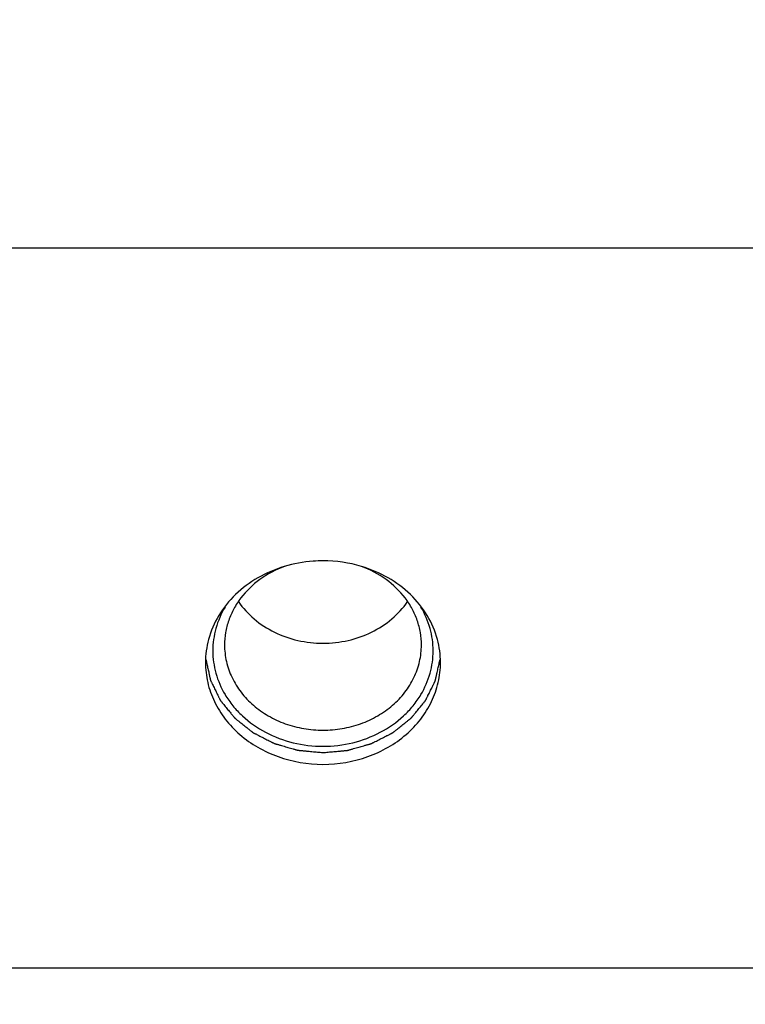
# Model space of a CAD drawing. Header units: millimetres. Extents: x 1117 to 38156, y -1945 to 7303.
# Tile 590 of 656: x 22801 to 22831, y 932 to 974. Entities that reach past the tile are written whole.
import ezdxf

# ---------------------------------------------------------------- set-up
doc = ezdxf.new("R2010")
doc.units = ezdxf.units.MM
doc.styles.get("Standard").update_dxf_attribs({"font": 'arial.ttf'})
doc.dimstyles.new('ISO-25', dxfattribs={"dimtxt": 2.5, "dimasz": 2.5, "dimexe": 1.25, "dimexo": 0.625, "dimtad": 1, "dimtxsty": 'Standard', "dimcen": 2.5, "dimadec": 0, "dimazin": 0, "dimtfac": 1, "dimtmove": 0, "dimatfit": 3, "dimfxl": 0, "dimarcsym": 0})

# ---------------------------------------------------------------- blocks, each defined once
blk = doc.blocks.new('*D54')
at = {"color": 0, "linetype": 'Continuous', "lineweight": -2}
for p, q in [((22787.958, 973.688), (22787.958, 895.909)), ((22917.958, 973.688), (22917.958, 895.909)), ((22807.958, 897.159), (22897.958, 897.159))]:
    blk.add_line(p, q, dxfattribs=at)
at = {"color": 0, "linetype": 'Continuous'}
for points in [[(22807.958, 900.492), (22807.958, 893.826), (22787.958, 897.159)], [(22897.958, 900.492), (22897.958, 893.826), (22917.958, 897.159)]]:
    blk.add_solid(points, dxfattribs=at)
at = {"layer": 'Defpoints', "color": 0, "linetype": 'Continuous'}
for p in [(22787.958, 974.313), (22917.958, 974.313), (22917.958, 897.159)]:
    blk.add_point(p, dxfattribs=at)
at = {"color": 0, "linetype": 'Continuous', "insert": (22848.758, 923.33), "char_height": 25, "width": 8.4, "attachment_point": 2}
blk.add_mtext('130', dxfattribs=at)

msp = doc.modelspace()

# ---------------------------------------------------------------- linework, layer by layer
at = {"linetype": 'Continuous'}
for p, q in [((22682.958, 964.608), (23022.958, 964.608)), ((22788.458, 933.967), (22898.458, 933.967))]:
    msp.add_line(p, q, dxfattribs=at)
for centre, radius, start, end in [((22813.466, 945.603), 5.685, 73.2555, 90.073), ((22812.278, 946.948), 3.82, 164.9595, 172.2847), ((22814.639, 946.948), 3.82, 7.7153, 15.0405), ((22812.219, 946.956), 3.761, 172.2854, 179.982), ((22814.698, 946.956), 3.761, 0.018, 7.7146)]:
    msp.add_arc(centre, radius, start, end, dxfattribs=at)
for points, knots in [([(22813.458, 951.288), (22813.319, 951.288), (22812.764, 951.268), (22812.211, 951.167), (22811.813, 951.047)], [0, 0, 0, 0, 0.251421, 1, 1, 1, 1]), ([(22811.813, 951.047), (22811.423, 950.929), (22810.676, 950.61), (22809.716, 949.898), (22808.987, 948.997), (22808.685, 948.297), (22808.589, 947.94)], [0, 0, 0, 0, 0.262436, 0.516823, 0.762234, 1, 1, 1, 1]), ([(22811.814, 951.043), (22811.446, 950.907), (22810.756, 950.546), (22810.058, 949.877), (22809.654, 949.255), (22809.434, 948.758), (22809.3, 948.239), (22809.27, 947.884), (22809.27, 947.707)], [0, 0, 0, 0, 0.263765, 0.517314, 0.64058, 0.761702, 0.881263, 1, 1, 1, 1]), ([(22818.328, 947.94), (22818.232, 948.297), (22817.93, 948.997), (22817.201, 949.898), (22816.24, 950.61), (22815.494, 950.929), (22815.103, 951.047)], [0, 0, 0, 0, 0.237766, 0.483177, 0.737564, 1, 1, 1, 1]), ([(22817.646, 947.707), (22817.646, 947.884), (22817.616, 948.239), (22817.483, 948.758), (22817.263, 949.255), (22816.859, 949.877), (22816.161, 950.546), (22815.47, 950.907), (22815.103, 951.043)], [0, 0, 0, 0, 0.118737, 0.238298, 0.35942, 0.482686, 0.736235, 1, 1, 1, 1]), ([(22809.861, 949.55), (22810.049, 949.277), (22810.511, 948.774), (22811.381, 948.212), (22812.385, 947.86), (22813.1, 947.781), (22813.458, 947.781)], [0, 0, 0, 0, 0.238657, 0.486159, 0.741001, 1, 1, 1, 1]), ([(22813.458, 947.781), (22813.817, 947.781), (22814.532, 947.86), (22815.536, 948.212), (22816.406, 948.774), (22816.868, 949.277), (22817.055, 949.55)], [0, 0, 0, 0, 0.258999, 0.513841, 0.761343, 1, 1, 1, 1]), ([(22809.292, 949.318), (22809.124, 949.036), (22808.861, 948.432), (22808.725, 947.457), (22808.861, 946.483), (22809.124, 945.879), (22809.292, 945.597)], [0, 0, 0, 0, 0.252202, 0.5, 0.747798, 1, 1, 1, 1]), ([(22817.625, 945.597), (22817.793, 945.879), (22818.056, 946.483), (22818.191, 947.457), (22818.056, 948.432), (22817.793, 949.036), (22817.625, 949.318)], [0, 0, 0, 0, 0.252202, 0.5, 0.747798, 1, 1, 1, 1]), ([(22809.27, 947.707), (22809.27, 947.47), (22809.325, 946.991), (22809.568, 946.303), (22809.96, 945.671), (22810.486, 945.119), (22811.125, 944.668), (22811.852, 944.333), (22812.64, 944.127), (22813.185, 944.081), (22813.458, 944.081)], [0, 0, 0, 0, 0.116061, 0.233553, 0.353644, 0.477048, 0.60394, 0.733974, 0.866356, 1, 1, 1, 1]), ([(22813.458, 944.081), (22813.732, 944.081), (22814.277, 944.127), (22815.064, 944.333), (22815.792, 944.668), (22816.431, 945.119), (22816.957, 945.671), (22817.349, 946.303), (22817.592, 946.991), (22817.646, 947.47), (22817.646, 947.707)], [0, 0, 0, 0, 0.133644, 0.266026, 0.39606, 0.522952, 0.646356, 0.766447, 0.883939, 1, 1, 1, 1]), ([(22808.458, 946.957), (22808.458, 946.674), (22808.524, 946.102), (22808.813, 945.281), (22809.282, 944.526), (22810.128, 943.638), (22811.53, 942.842), (22813.458, 942.518), (22815.387, 942.842), (22816.789, 943.638), (22817.635, 944.526), (22818.104, 945.281), (22818.393, 946.102), (22818.458, 946.674), (22818.458, 946.957)], [0, 0, 0, 0, 0.058141, 0.117025, 0.177188, 0.239019, 0.367202, 0.5, 0.632798, 0.760981, 0.822812, 0.882975, 0.941859, 1, 1, 1, 1]), ([(22808.476, 947.092), (22808.491, 947.027), (22808.519, 946.898), (22808.555, 946.736), (22808.584, 946.606), (22808.602, 946.525), (22808.616, 946.46), (22808.627, 946.412), (22808.637, 946.363), (22808.646, 946.322), (22808.654, 946.29), (22808.659, 946.266), (22808.663, 946.245), (22808.667, 946.229), (22808.669, 946.219), (22808.671, 946.211), (22808.673, 946.203), (22808.678, 946.193), (22808.683, 946.182), (22808.691, 946.166), (22808.7, 946.147), (22808.715, 946.116), (22808.734, 946.077), (22808.764, 946.016), (22808.802, 945.938), (22808.847, 945.846), (22808.893, 945.753), (22808.938, 945.66), (22808.976, 945.583), (22809.006, 945.521), (22809.029, 945.475), (22809.048, 945.436), (22809.061, 945.409), (22809.068, 945.394), (22809.074, 945.382), (22809.079, 945.372), (22809.082, 945.365), (22809.085, 945.36), (22809.087, 945.356), (22809.089, 945.353), (22809.094, 945.347), (22809.104, 945.335), (22809.118, 945.317), (22809.135, 945.297), (22809.151, 945.276), (22809.174, 945.249), (22809.213, 945.201), (22809.268, 945.132), (22809.358, 945.022), (22809.447, 944.913), (22809.525, 944.817), (22809.57, 944.762), (22809.603, 944.721), (22809.631, 944.686), (22809.653, 944.659), (22809.67, 944.638), (22809.682, 944.623), (22809.691, 944.613), (22809.695, 944.608), (22809.698, 944.603), (22809.702, 944.6), (22809.706, 944.597), (22809.71, 944.594), (22809.717, 944.588), (22809.73, 944.578), (22809.747, 944.564), (22809.769, 944.547), (22809.797, 944.524), (22809.833, 944.496), (22809.876, 944.462), (22809.933, 944.416), (22810.004, 944.359), (22810.089, 944.291), (22810.175, 944.223), (22810.246, 944.166), (22810.303, 944.121), (22810.346, 944.087), (22810.381, 944.058), (22810.41, 944.035), (22810.431, 944.018), (22810.449, 944.004), (22810.461, 943.994), (22810.468, 943.989), (22810.474, 943.984), (22810.479, 943.98), (22810.485, 943.977), (22810.492, 943.974), (22810.504, 943.967), (22810.523, 943.958), (22810.548, 943.945), (22810.581, 943.928), (22810.623, 943.907), (22810.673, 943.881), (22810.74, 943.847), (22810.857, 943.787), (22810.99, 943.719), (22811.124, 943.651), (22811.207, 943.609), (22811.266, 943.579), (22811.299, 943.562), (22811.324, 943.549), (22811.349, 943.537), (22811.37, 943.526), (22811.385, 943.518), (22811.392, 943.515), (22811.396, 943.513), (22811.401, 943.512), (22811.407, 943.51), (22811.416, 943.507), (22811.427, 943.504), (22811.44, 943.5), (22811.459, 943.495), (22811.49, 943.486), (22811.535, 943.473), (22811.59, 943.457), (22811.662, 943.436), (22811.752, 943.41), (22811.861, 943.379), (22811.969, 943.348), (22812.078, 943.317), (22812.168, 943.291), (22812.241, 943.27), (22812.286, 943.257), (22812.322, 943.247), (22812.345, 943.24), (22812.363, 943.235), (22812.376, 943.231), (22812.388, 943.227), (22812.397, 943.227), (22812.407, 943.226), (22812.419, 943.225), (22812.439, 943.223), (22812.463, 943.221), (22812.493, 943.218), (22812.532, 943.214), (22812.58, 943.21), (22812.639, 943.204), (22812.697, 943.199), (22812.775, 943.191), (22812.873, 943.182), (22813.029, 943.168), (22813.224, 943.149), (22813.38, 943.135), (22813.458, 943.127)], [0, 0, 0, 0, 0.03125, 0.0625, 0.078125, 0.09375, 0.101562, 0.109375, 0.117188, 0.125, 0.128906, 0.132812, 0.136719, 0.138672, 0.140625, 0.141602, 0.142578, 0.144531, 0.146484, 0.148438, 0.152344, 0.15625, 0.164062, 0.171875, 0.1875, 0.203125, 0.21875, 0.234375, 0.25, 0.257812, 0.265625, 0.273438, 0.277344, 0.279297, 0.28125, 0.283203, 0.28418, 0.285156, 0.285645, 0.286133, 0.287109, 0.289062, 0.292969, 0.296875, 0.300781, 0.304688, 0.3125, 0.328125, 0.34375, 0.375, 0.390625, 0.398438, 0.40625, 0.414062, 0.417969, 0.421875, 0.425781, 0.426758, 0.427734, 0.428711, 0.429199, 0.429688, 0.430664, 0.431641, 0.433594, 0.4375, 0.441406, 0.445312, 0.453125, 0.460938, 0.46875, 0.484375, 0.5, 0.515625, 0.53125, 0.539062, 0.546875, 0.554688, 0.558594, 0.5625, 0.566406, 0.568359, 0.569336, 0.570312, 0.571289, 0.572266, 0.573242, 0.574219, 0.578125, 0.582031, 0.585938, 0.59375, 0.601562, 0.609375, 0.625, 0.65625, 0.671875, 0.6875, 0.695312, 0.699219, 0.703125, 0.707031, 0.710938, 0.712891, 0.713867, 0.714355, 0.714844, 0.71582, 0.716797, 0.71875, 0.720703, 0.722656, 0.726562, 0.734375, 0.742188, 0.75, 0.765625, 0.78125, 0.796875, 0.8125, 0.828125, 0.835938, 0.84375, 0.847656, 0.851562, 0.853516, 0.855469, 0.857422, 0.858398, 0.859375, 0.861328, 0.863281, 0.867188, 0.871094, 0.875, 0.882812, 0.890625, 0.898438, 0.90625, 0.921875, 0.9375, 0.96875, 1, 1, 1, 1]), ([(22813.458, 943.127), (22813.534, 943.134), (22813.686, 943.148), (22813.875, 943.165), (22814.027, 943.179), (22814.122, 943.188), (22814.197, 943.195), (22814.254, 943.2), (22814.311, 943.205), (22814.359, 943.209), (22814.396, 943.213), (22814.425, 943.215), (22814.449, 943.217), (22814.468, 943.219), (22814.479, 943.22), (22814.489, 943.221), (22814.498, 943.222), (22814.51, 943.225), (22814.524, 943.229), (22814.542, 943.234), (22814.565, 943.241), (22814.602, 943.251), (22814.648, 943.264), (22814.722, 943.285), (22814.814, 943.311), (22814.924, 943.343), (22815.035, 943.374), (22815.145, 943.405), (22815.237, 943.431), (22815.311, 943.452), (22815.366, 943.468), (22815.412, 943.481), (22815.444, 943.49), (22815.463, 943.495), (22815.476, 943.499), (22815.488, 943.502), (22815.497, 943.505), (22815.503, 943.507), (22815.508, 943.508), (22815.512, 943.51), (22815.519, 943.513), (22815.534, 943.521), (22815.555, 943.531), (22815.58, 943.544), (22815.605, 943.557), (22815.638, 943.574), (22815.697, 943.603), (22815.78, 943.646), (22815.914, 943.713), (22816.048, 943.781), (22816.165, 943.84), (22816.232, 943.874), (22816.282, 943.9), (22816.324, 943.921), (22816.357, 943.938), (22816.382, 943.95), (22816.401, 943.96), (22816.414, 943.966), (22816.42, 943.969), (22816.426, 943.973), (22816.432, 943.977), (22816.437, 943.981), (22816.444, 943.987), (22816.457, 943.997), (22816.474, 944.011), (22816.496, 944.028), (22816.524, 944.051), (22816.56, 944.079), (22816.603, 944.113), (22816.66, 944.158), (22816.732, 944.215), (22816.817, 944.283), (22816.903, 944.351), (22816.974, 944.408), (22817.031, 944.453), (22817.074, 944.487), (22817.11, 944.515), (22817.139, 944.538), (22817.16, 944.555), (22817.178, 944.569), (22817.19, 944.579), (22817.197, 944.585), (22817.202, 944.588), (22817.205, 944.591), (22817.209, 944.594), (22817.213, 944.598), (22817.217, 944.603), (22817.225, 944.614), (22817.238, 944.629), (22817.255, 944.65), (22817.277, 944.677), (22817.305, 944.711), (22817.338, 944.752), (22817.383, 944.807), (22817.462, 944.903), (22817.551, 945.012), (22817.641, 945.122), (22817.697, 945.19), (22817.736, 945.238), (22817.758, 945.266), (22817.775, 945.286), (22817.792, 945.307), (22817.806, 945.324), (22817.816, 945.336), (22817.82, 945.342), (22817.823, 945.345), (22817.825, 945.349), (22817.827, 945.354), (22817.831, 945.361), (22817.836, 945.371), (22817.842, 945.382), (22817.849, 945.398), (22817.862, 945.424), (22817.881, 945.462), (22817.903, 945.507), (22817.933, 945.568), (22817.971, 945.644), (22818.016, 945.735), (22818.061, 945.826), (22818.106, 945.917), (22818.144, 945.993), (22818.174, 946.054), (22818.192, 946.091), (22818.207, 946.122), (22818.217, 946.141), (22818.224, 946.156), (22818.23, 946.167), (22818.235, 946.177), (22818.237, 946.185), (22818.239, 946.193), (22818.241, 946.204), (22818.245, 946.221), (22818.249, 946.241), (22818.255, 946.266), (22818.262, 946.3), (22818.272, 946.341), (22818.283, 946.392), (22818.294, 946.442), (22818.309, 946.508), (22818.328, 946.592), (22818.358, 946.725), (22818.396, 946.892), (22818.426, 947.026), (22818.441, 947.092)], [0, 0, 0, 0, 0.03125, 0.0625, 0.078125, 0.09375, 0.101562, 0.109375, 0.117188, 0.125, 0.128906, 0.132812, 0.136719, 0.138672, 0.140625, 0.141602, 0.142578, 0.144531, 0.146484, 0.148438, 0.152344, 0.15625, 0.164062, 0.171875, 0.1875, 0.203125, 0.21875, 0.234375, 0.25, 0.257812, 0.265625, 0.273438, 0.277344, 0.279297, 0.28125, 0.283203, 0.28418, 0.285156, 0.285645, 0.286133, 0.287109, 0.289062, 0.292969, 0.296875, 0.300781, 0.304688, 0.3125, 0.328125, 0.34375, 0.375, 0.390625, 0.398438, 0.40625, 0.414062, 0.417969, 0.421875, 0.425781, 0.426758, 0.427734, 0.428711, 0.429688, 0.430664, 0.431641, 0.433594, 0.4375, 0.441406, 0.445312, 0.453125, 0.460938, 0.46875, 0.484375, 0.5, 0.515625, 0.53125, 0.539062, 0.546875, 0.554688, 0.558594, 0.5625, 0.566406, 0.568359, 0.569336, 0.570312, 0.570801, 0.571289, 0.572266, 0.573242, 0.574219, 0.578125, 0.582031, 0.585938, 0.59375, 0.601562, 0.609375, 0.625, 0.65625, 0.671875, 0.6875, 0.695312, 0.699219, 0.703125, 0.707031, 0.710938, 0.712891, 0.713867, 0.714355, 0.714844, 0.71582, 0.716797, 0.71875, 0.720703, 0.722656, 0.726562, 0.734375, 0.742188, 0.75, 0.765625, 0.78125, 0.796875, 0.8125, 0.828125, 0.835938, 0.84375, 0.847656, 0.851562, 0.853516, 0.855469, 0.857422, 0.858398, 0.859375, 0.861328, 0.863281, 0.867188, 0.871094, 0.875, 0.882812, 0.890625, 0.898438, 0.90625, 0.921875, 0.9375, 0.96875, 1, 1, 1, 1]), ([(22809.292, 945.597), (22809.391, 945.431), (22809.615, 945.11), (22810.161, 944.529), (22811.007, 943.938), (22812.186, 943.497), (22813.033, 943.398), (22813.458, 943.398)], [0, 0, 0, 0, 0.117938, 0.238171, 0.485166, 0.740261, 1, 1, 1, 1]), ([(22813.458, 943.398), (22813.884, 943.398), (22814.73, 943.497), (22815.91, 943.938), (22816.756, 944.529), (22817.301, 945.11), (22817.526, 945.431), (22817.625, 945.597)], [0, 0, 0, 0, 0.259739, 0.514834, 0.761829, 0.882062, 1, 1, 1, 1])]:
    msp.add_open_spline(points, degree=3, knots=knots, dxfattribs=at)

# ---------------------------------------------------------------- dimensions: what is measured, and where the dimension line sits
dim = msp.add_linear_dim(base=(22917.958, 897.159), p1=(22787.958, 974.313), p2=(22917.958, 974.313), dimstyle='ISO-25', override={"dimtxt": 25, "dimasz": 20, "dimdsep": 46}, dxfattribs=at)
dim.commit()
dim.dimension.update_dxf_attribs({"geometry": '*D54', "text_midpoint": (22848.758, 897.159), "dimtype": 160})

doc.saveas('drawing.dxf')
